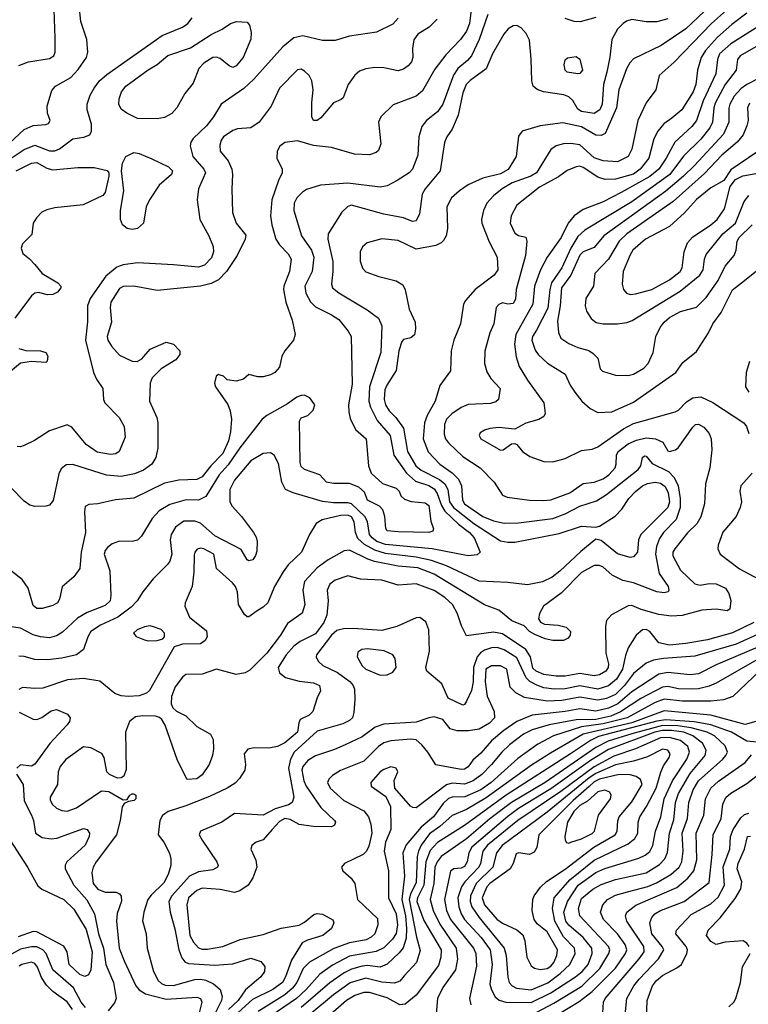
# Model space of a CAD drawing. Extents: x 1173029 to 1307123, y 522559 to 678521.
# Tile 335 of 623: x 1291800 to 1295853, y 526353 to 531825. Entities that reach past the tile are written whole.
import ezdxf

# ---------------------------------------------------------------- set-up
doc = ezdxf.new("R2010")
doc.units = 0

msp = doc.modelspace()

# ---------------------------------------------------------------- linework, layer by layer
at = {"layer": '0CON10XD'}
for points in [[(1291795, 531571.4), (1291848.6, 531591.4), (1291965, 531608.9), (1291989.2, 531625), (1291997.1, 531645), (1291998.1, 531725), (1291987.8, 531985)], [(1295815.2, 531954.8), (1295647.5, 531805)], [(1291715, 531113.7), (1291825, 531214.5), (1291875, 531237.7), (1291945, 531242.5), (1291961.2, 531248.8), (1291970, 531265), (1291955.6, 531305.6), (1291952.2, 531345), (1291978.1, 531431.9), (1291999.2, 531455), (1292085, 531504.5), (1292125, 531549.4), (1292172.5, 531615), (1292179.5, 531645), (1292173.1, 531715), (1292141.1, 531815), (1292131.3, 531905)], [(1294312.7, 531897.3), (1294302, 531805), (1294285, 531760.9), (1294252.1, 531715), (1294169.7, 531630.3), (1294109.3, 531550.7), (1294039.9, 531430.1), (1294005, 531400.9), (1293877.4, 531352.6), (1293809.1, 531285), (1293796.4, 531255), (1293808.5, 531135), (1293795, 531098.8), (1293782.7, 531087.3), (1293745, 531074), (1293662.9, 531077.1), (1293535, 531115.8), (1293435, 531125.7), (1293345, 531151.8), (1293275, 531143.5), (1293247.9, 531122.1), (1293231.5, 531095), (1293229.6, 531055), (1293260, 530995), (1293260.9, 530975), (1293238.8, 530931.2), (1293201.9, 530825), (1293194.7, 530735), (1293202.2, 530685), (1293225.2, 530605.2), (1293244.8, 530574.8), (1293294.2, 530524.2), (1293309.2, 530495), (1293300, 530425), (1293268.9, 530345), (1293266.8, 530325), (1293280.3, 530255), (1293315.3, 530155), (1293332.3, 530075), (1293323.1, 530045), (1293275, 529985.6), (1293258.1, 529955), (1293245.8, 529895), (1293220, 529865), (1293195, 529851.4), (1293155, 529840.8), (1293125, 529840), (1293075, 529852.5), (1293045, 529826.7), (1293005, 529816.7), (1292955, 529823.3), (1292933.6, 529843.6), (1292915, 529850), (1292905, 529852.5), (1292892.5, 529845), (1292883.8, 529805), (1292888.8, 529785), (1292957.1, 529687.1), (1292971.1, 529651.1), (1292977.9, 529605), (1292972.8, 529535), (1292961, 529485), (1292930.5, 529415), (1292863.6, 529346.4), (1292815, 529284.7), (1292785, 529270.5), (1292685, 529265.8), (1292605, 529249.2), (1292435, 529166.2), (1292333.3, 529156.7), (1292235, 529134), (1292185, 529130), (1292165, 529120), (1292160.7, 529089.3), (1292166.7, 528975), (1292142, 528865), (1292135.4, 528775), (1292100.8, 528729.2), (1292036.5, 528673.5), (1292021.4, 528605), (1292010, 528585), (1291985, 528568.9), (1291925, 528552.5), (1291895, 528553.3), (1291875, 528569.2), (1291847.5, 528665), (1291813.8, 528713.8), (1291755, 528760)], [(1295642.2, 531905), (1295505, 531773.8), (1295368, 531682), (1295215, 531608.5), (1295193.3, 531585), (1295175, 531551.9), (1295131.8, 531435), (1295120.3, 531335), (1295056.9, 531193.1), (1295035, 531181.5), (1295005, 531183.2), (1294925, 531230.2), (1294822.1, 531252.1), (1294695, 531236.1), (1294594.4, 531205.6), (1294575, 531177.5), (1294560.9, 531065), (1294516.8, 530993.2), (1294475, 530968.3), (1294375.7, 530944.3), (1294295, 530906.8), (1294245.6, 530875), (1294202.5, 530835), (1294175.5, 530785), (1294180, 530665), (1294173.1, 530625), (1294157.5, 530597.5), (1294145, 530584.4), (1294115, 530569.5), (1294005, 530550.9), (1293905, 530598.5), (1293815, 530606.5), (1293733.3, 530585), (1293707.6, 530562.4), (1293694.4, 530535), (1293693.8, 530483.8), (1293707.1, 530445), (1293724.6, 530424.6), (1293797.4, 530397.4), (1293894.1, 530374.1), (1293930.9, 530350.9), (1293943.7, 530323.7), (1293967, 530217), (1293999.4, 530145), (1294002.3, 530107.7), (1293995.9, 530074.1), (1293975, 530056.7), (1293935, 530048.8), (1293925, 530036.7), (1293908.2, 529985), (1293893.9, 529875), (1293842.2, 529795), (1293831.5, 529768.5), (1293827.5, 529715), (1293834.2, 529685), (1293855, 529651.5), (1293892.3, 529615), (1293934.7, 529555), (1293957.3, 529425), (1294002.8, 529345), (1294032.3, 529322.3), (1294135, 529269.5), (1294164.3, 529245), (1294180.9, 529215), (1294190.4, 529145), (1294213, 529115), (1294327, 529025), (1294475, 528928.4), (1294515, 528920.8), (1294555, 528921.2), (1294801.2, 528968.8), (1294925, 529011.1), (1295005.7, 529004.3), (1295025, 529010.8), (1295113.1, 529066.9), (1295150, 529105), (1295189.2, 529165), (1295226.1, 529203.9), (1295265, 529234.7), (1295292.6, 529247.4), (1295335, 529254.3), (1295365, 529249.5), (1295390.6, 529230.6), (1295407.2, 529195), (1295415.4, 529145), (1295405.2, 529115), (1295255.6, 528965), (1295242.2, 528935), (1295236.7, 528865), (1295215, 528840.6), (1295195, 528836.5), (1295125, 528857.1), (1295035, 528930.6), (1295005, 528938.6), (1294921.1, 528868.9), (1294805, 528759.5), (1294762.5, 528727.5), (1294708.3, 528701.7), (1294625, 528684.1), (1294515, 528697.5), (1294355.4, 528704.6), (1294175, 528789.8), (1294089.9, 528819.9), (1294005, 528838.6), (1293835, 528858.4), (1293775, 528877.9), (1293718.2, 528908.2), (1293681.8, 528941.8), (1293668.1, 528975), (1293660.8, 529035), (1293645, 529062.1), (1293625, 529071.2), (1293585, 529069.4), (1293483.3, 529045), (1293450, 529025), (1293412, 528965), (1293367.8, 528865), (1293293.6, 528796.4), (1293265, 528757.1), (1293217.5, 528675), (1293180, 528585), (1293155, 528560), (1293120.4, 528539.6), (1293075, 528506.2), (1293065, 528506.7), (1293050.3, 528520.3), (1293017.1, 528575), (1293011.5, 528645), (1292999.6, 528675), (1292984.6, 528695), (1292895.4, 528775), (1292879.5, 528855), (1292824.8, 528884.8), (1292805, 528888.1), (1292788, 528882), (1292774.8, 528865.2), (1292771.2, 528848.8), (1292768.7, 528755), (1292758.9, 528675), (1292720.7, 528585), (1292719.2, 528565), (1292744.7, 528504.7), (1292838.5, 528428.5), (1292843.5, 528395), (1292832.2, 528375), (1292805, 528356.9), (1292705.3, 528354.7), (1292659.7, 528340.3), (1292522.8, 528097.2), (1292505, 528082.1), (1292465, 528068), (1292404.1, 528064.1), (1292365, 528066.7), (1292329.6, 528079.6), (1292245, 528149.2), (1292155, 528163.8), (1292065.5, 528155.5), (1291929.3, 528110.7), (1291885, 528107.3), (1291815, 528114.5), (1291795, 528102.5)], [(1291628.1, 530975), (1291825.4, 531104.6), (1291885, 531128.1), (1291965, 531096.7), (1291995, 531095.8), (1292022.1, 531107.9), (1292095, 531163.5), (1292157.4, 531172.6), (1292190, 531185), (1292199.2, 531205), (1292198.9, 531245), (1292175.5, 531325), (1292175.5, 531355), (1292192.7, 531405), (1292214.7, 531445.3), (1292244.8, 531485.2), (1292285, 531520.4), (1292592.7, 531737.3), (1292705, 531784.6), (1292735, 531803.6), (1292758.6, 531835)], [(1294122.1, 531827.9), (1294076.9, 531783.1), (1294015, 531745.6), (1293993.3, 531713.3), (1293985.5, 531665.5), (1293987.5, 531615), (1293979.1, 531590.9), (1293961.2, 531568.8), (1293935, 531550.6), (1293905, 531541.5), (1293825, 531556.9), (1293775, 531559.6), (1293725, 531553.1), (1293690.2, 531539.8), (1293665, 531517.5), (1293627.5, 531465), (1293598.8, 531391.2), (1293588.8, 531381.2), (1293545, 531363.3), (1293475, 531280), (1293455, 531264.3), (1293435, 531266), (1293425.7, 531285), (1293424.6, 531365.4), (1293433.3, 531435), (1293424.4, 531485), (1293409.4, 531515), (1293385, 531538.9), (1293365, 531550), (1293345, 531546.7), (1293244.4, 531445), (1293198.6, 531345), (1293132.2, 531255), (1293085, 531223.9), (1293010.9, 531219.1), (1292985, 531210.4), (1292934.4, 531175), (1292920.5, 531155), (1292912.5, 531127.5), (1292915.7, 531095), (1292960.4, 531040.4), (1292979.6, 530995), (1292984.6, 530965), (1292980.5, 530885), (1292984.5, 530754.5), (1293004.5, 530694.5), (1293057.2, 530627.2), (1293054.4, 530605), (1293010, 530515), (1292950.6, 530425), (1292905, 530380.3), (1292865, 530358.4), (1292805, 530344.7), (1292565, 530320.9), (1292435, 530344.6), (1292375, 530341.8), (1292355, 530331.1), (1292306.4, 530255), (1292302.7, 530225), (1292311.2, 530145), (1292286.2, 530065), (1292290.4, 530045), (1292310.1, 530010.1), (1292355, 529960.6), (1292425, 529927.5), (1292454.1, 529925.9), (1292479.7, 529940.3), (1292526, 529995), (1292615, 530032.9), (1292655, 530022.5), (1292690, 529985), (1292690, 529965), (1292669.2, 529935), (1292586.7, 529885), (1292536.7, 529835), (1292526.2, 529805), (1292522.9, 529705), (1292562.2, 529615), (1292568.5, 529585), (1292567.9, 529445), (1292557.4, 529392.6), (1292535.4, 529354.6), (1292488.3, 529321.7), (1292438.2, 529301.8), (1292365, 529286.8), (1292283.8, 529293.8), (1292095, 529352.5), (1292058.8, 529351.2), (1292031.3, 529328.7), (1292018, 529302), (1291986.8, 529153.2), (1291965, 529127.3), (1291945, 529120.8), (1291885, 529120), (1291857.4, 529127.4), (1291825, 529149.2), (1291755, 529220.8)], [(1293905.4, 531834.6), (1293875, 531800), (1293785, 531755.8), (1293635.4, 531734.6), (1293555, 531710), (1293485, 531709.4), (1293375, 531735.3), (1293325.3, 531724.7), (1293263.3, 531675), (1293102.5, 531495), (1293047.7, 531442.3), (1292920, 531355), (1292878.2, 531285), (1292838.5, 531235), (1292764.3, 531165), (1292751.9, 531145), (1292748.9, 531125), (1292762.7, 531065), (1292823.8, 530995), (1292833.1, 530975), (1292794.4, 530885), (1292786.9, 530825), (1292802.7, 530715), (1292852.3, 530625), (1292875.4, 530565), (1292877.9, 530535), (1292867.6, 530502.4), (1292828.1, 530461.9), (1292795, 530449.6), (1292655, 530463.4), (1292455, 530473.3), (1292375, 530462), (1292340.8, 530449.2), (1292279.7, 530400.3), (1292191.2, 530275), (1292177.5, 530235), (1292176.5, 530146.5), (1292166.7, 530045), (1292210, 529865), (1292227.4, 529827.4), (1292263.1, 529775), (1292266.9, 529715), (1292274.3, 529695), (1292354.1, 529614.1), (1292381.8, 529565), (1292387.5, 529505), (1292354.2, 529425), (1292335, 529412.9), (1292305, 529408.5), (1292231.3, 529421.3), (1292169.4, 529465), (1292090.7, 529560.7), (1292065, 529574.2), (1291965, 529540.4), (1291883.2, 529486.8), (1291825, 529458.2), (1291805, 529451.8), (1291786.3, 529453.7)], [(1295405, 531829.3), (1295345, 531813.3), (1295285, 531814), (1295205, 531826.9), (1295175, 531818), (1295156.5, 531805), (1295125, 531771.9), (1295094.6, 531715), (1295083, 531617), (1295065.6, 531534.4), (1295047.7, 531465), (1295039.4, 531355), (1295026.7, 531325), (1294995, 531304.2), (1294924.3, 531314.3), (1294905, 531328.1), (1294876.5, 531376.5), (1294855, 531397), (1294827, 531407), (1294714, 531425), (1294678.1, 531438.1), (1294656.7, 531455), (1294647.9, 531485), (1294646, 531606), (1294635, 531711.2), (1294618.1, 531748.1), (1294589.6, 531779.6), (1294565, 531793.1), (1294545, 531791.5), (1294516.3, 531773.7), (1294492.3, 531745), (1294429.3, 531635), (1294395, 531551.4), (1294305, 531488.2), (1294283.3, 531465), (1294265, 531419.2), (1294238.3, 531295), (1294205, 531216.9), (1294175.5, 531175), (1294163.2, 531143.2), (1294138.5, 530985), (1294055.3, 530884.7), (1294038.5, 530855), (1294023.7, 530746.3), (1294005, 530706.7), (1293985, 530704.6), (1293935, 530724.7), (1293825, 530744.1), (1293645, 530794.4), (1293625, 530786.9), (1293591.9, 530755), (1293516.2, 530635), (1293513.2, 530605), (1293541.7, 530481.7), (1293542.8, 530425), (1293534.5, 530355), (1293540.5, 530335), (1293575, 530307.1), (1293733.3, 530213.3), (1293795, 530165.8), (1293813.6, 530123.6), (1293808.4, 529975), (1293746.4, 529785), (1293742, 529705), (1293751, 529671), (1293788, 529598), (1293860.6, 529515), (1293880.7, 529405), (1293952.4, 529305), (1294001.2, 529261.2), (1294075, 529236.2), (1294105, 529217), (1294122.1, 529192.1), (1294146.4, 529125), (1294164.5, 529094.5), (1294241.5, 529021.5), (1294301.7, 528975), (1294328.6, 528945), (1294360.8, 528865), (1294345, 528851.1), (1294295.3, 528844.7), (1294095, 528884.2), (1293835, 528908.7), (1293785.8, 528925), (1293760, 528945), (1293746.3, 528965), (1293734.4, 529035), (1293722.4, 529062.4), (1293645, 529133.7), (1293625, 529141), (1293545, 529139.2), (1293485, 529147.5), (1293321.2, 529195), (1293278.6, 529215), (1293257.9, 529255), (1293239.5, 529359.5), (1293215.4, 529405.4), (1293195, 529418.1), (1293155, 529414.6), (1293085, 529373.3), (1292994.8, 529265.2), (1292968.1, 529215), (1292969.1, 529145), (1292981.5, 529121.5), (1293033.8, 529065), (1293101.1, 528975), (1293115, 528948.8), (1293120.5, 528925), (1293118.6, 528871.4), (1293112.4, 528847.6), (1293096.1, 528823.9), (1293075, 528817.5), (1293065, 528824.2), (1293031.1, 528881.1), (1292885, 528957.5), (1292805, 529027.9), (1292775, 529038.2), (1292712.7, 529037.3), (1292667.5, 529005), (1292642.3, 528965), (1292636.2, 528935), (1292646, 528854), (1292635, 528816.2), (1292622.8, 528797.2), (1292541.7, 528718.3), (1292484.6, 528645.4), (1292453.5, 528595), (1292419.3, 528560.7), (1292346.1, 528503.9), (1292249.9, 528460.1), (1292195.8, 528424.2), (1292178.2, 528395), (1292155.5, 528325), (1292115.8, 528295), (1292035, 528276.4), (1291955, 528267.3), (1291885, 528268.8), (1291825, 528286.2), (1291795, 528287.9)], [(1292565, 531274.4), (1292455, 531275.8), (1292396.2, 531305), (1292365, 531328), (1292351.9, 531355), (1292353.3, 531385), (1292366.9, 531425), (1292390, 531455), (1292515, 531547.5), (1292565, 531576.2), (1292625, 531626.9), (1292750.4, 531669.6), (1292865, 531743.6), (1292926.9, 531773.1), (1292973.3, 531805), (1293005.8, 531815.8), (1293065, 531812.5), (1293077.5, 531795), (1293088, 531755), (1293085, 531717.5), (1293043.5, 531615), (1293005, 531568.1), (1292985, 531559.4), (1292965, 531568.1), (1292915, 531609.4), (1292895, 531617.1), (1292874.5, 531615.5), (1292825, 531582.9), (1292797.1, 531555), (1292765, 531472.5), (1292718, 531415), (1292674, 531335), (1292645.5, 531304.5), (1292605, 531282.5), (1292565, 531274.4)], [(1295845, 531861.9), (1295761.8, 531798.2), (1295681.5, 531728.5), (1295615, 531653.4), (1295591.6, 531615), (1295569.7, 531545), (1295560.8, 531465), (1295546.9, 531425), (1295483.9, 531325), (1295428, 531278), (1295383.9, 531246.1), (1295350.4, 531205), (1295327.6, 531162.4), (1295299.7, 531055), (1295251.9, 530995), (1295215, 530967.7), (1295115, 530939.8), (1295057.3, 530937.3), (1295015, 530950.4), (1294935, 531004.7), (1294915, 531010.5), (1294895, 531007.5), (1294845, 530987.3), (1294797.5, 530952.5), (1294691.1, 530895), (1294565.7, 530795), (1294533.1, 530735), (1294527.8, 530695), (1294555, 530638), (1294575, 530626), (1294615, 530617.5), (1294621.2, 530595), (1294614, 530515), (1294562.5, 530325), (1294557.9, 530272.1), (1294545, 530248), (1294515.9, 530244.1), (1294485, 530250.8), (1294465, 530242), (1294450.8, 530225), (1294436.5, 530135), (1294415.3, 530084.7), (1294386.7, 529983.3), (1294386.1, 529915), (1294397.6, 529867.6), (1294421.2, 529831.2), (1294473.1, 529775), (1294462.5, 529715), (1294448.3, 529701.7), (1294418.5, 529691.5), (1294295, 529686.1), (1294255, 529670), (1294204.4, 529635.6), (1294174.8, 529605.2), (1294162.8, 529575), (1294161.2, 529521.2), (1294168, 529495), (1294185, 529473.2), (1294265, 529398.2), (1294361.1, 529335), (1294438.6, 529255), (1294485, 529182), (1294511.7, 529171.7), (1294635, 529154.7), (1294715, 529152.4), (1294755, 529157.6), (1294859.5, 529195), (1294935, 529248.1), (1294995.4, 529255.4), (1295046, 529274), (1295076.6, 529295), (1295111.6, 529335), (1295118.2, 529355), (1295120.6, 529405), (1295129.4, 529425), (1295185, 529467.5), (1295231.6, 529488.4), (1295285, 529500.9), (1295336.3, 529496.3), (1295377.5, 529477.5), (1295405, 529429.2), (1295415, 529426), (1295447.5, 529435), (1295463.3, 529445), (1295545, 529561.1), (1295560, 529575), (1295575, 529577.5), (1295605, 529560.6), (1295635.3, 529525.3), (1295646.2, 529495), (1295649.1, 529435), (1295638.1, 529335), (1295615.4, 529245), (1295608.4, 529135), (1295588.3, 529061.7), (1295567.1, 529022.9), (1295515, 528973.1), (1295443.8, 528885), (1295432.9, 528865), (1295433.8, 528845), (1295475.9, 528765), (1295555, 528689.1), (1295585, 528682.5), (1295635, 528690.9), (1295675, 528690), (1295725.7, 528665), (1295745.4, 528635.4), (1295755, 528597.5), (1295750.8, 528549.2), (1295735, 528540), (1295675, 528548.9), (1295593.7, 528543.7), (1295485, 528513.3), (1295425, 528510.5), (1295355, 528519), (1295256.6, 528546.6), (1295205, 528569.6), (1295185, 528567.3), (1295092.4, 528517.6), (1295063.3, 528486.7), (1295057.9, 528455), (1295060.7, 528305), (1295075.3, 528245), (1295074.2, 528225), (1295060.9, 528205), (1295025, 528183.5), (1294995, 528179), (1294915, 528192.3), (1294835, 528177.4), (1294785, 528176), (1294715, 528186.8), (1294673.8, 528205), (1294655, 528221.8), (1294640.8, 528285), (1294615.3, 528325), (1294485, 528411.1), (1294435, 528422), (1294285, 528401.2), (1294257, 528457), (1294235, 528522.9), (1294206.7, 528575), (1294165, 528614.7), (1294105, 528652.5), (1294005, 528690.3), (1293905, 528682.7), (1293815, 528710.4), (1293696, 528716), (1293625, 528733.5), (1293555, 528710.9), (1293525, 528687.8), (1293510.8, 528655), (1293516.2, 528595), (1293509.2, 528515), (1293492.7, 528475), (1293445, 528412.1), (1293359.9, 528370.1), (1293325, 528344.1), (1293282.9, 528295), (1293237.2, 528225), (1293245.4, 528195), (1293279.2, 528169.2), (1293355, 528149.7), (1293435, 528139.6), (1293467.1, 528125), (1293473.1, 528095), (1293454, 528056), (1293430, 527980), (1293409.5, 527960.5), (1293360.6, 527935), (1293352.6, 527917.4), (1293345.3, 527865), (1293275, 527805.3), (1293235, 527786.7), (1293185, 527776.2), (1293105, 527778.1), (1293068.8, 527771.2), (1293048, 527745), (1293055.5, 527685), (1293051.5, 527655), (1293022.7, 527607.3), (1292998.7, 527581.3), (1292955, 527553.8), (1292855, 527507.8), (1292725, 527456.2), (1292625.3, 527424.7), (1292595, 527401.5), (1292579.1, 527375), (1292570.8, 527295), (1292602, 527255), (1292633.6, 527193.6), (1292641.4, 527161.4), (1292641.3, 527125), (1292626.6, 527075), (1292601.7, 527028.3), (1292530.7, 526959.3), (1292513.3, 526935), (1292490.4, 526865), (1292483.4, 526816.6), (1292504.4, 526745), (1292509.2, 526665), (1292544.2, 526535.8), (1292570, 526485), (1292588.5, 526468.5), (1292609.8, 526459.8), (1292655, 526457.8), (1292775, 526490.2), (1292805, 526493.1), (1292836.2, 526486.2), (1292877.2, 526467.2), (1292914.5, 526435), (1292927.2, 526397.2), (1292922.1, 526375), (1292857.3, 526245)], [(1294404, 531855), (1294356.2, 531715), (1294312.9, 531625), (1294291.4, 531598.6), (1294238.1, 531555), (1294212.6, 531517.4), (1294153.9, 531355)], [(1295996.7, 531843.3), (1295755, 531691.1), (1295693.3, 531635), (1295680.7, 531605), (1295672.5, 531525), (1295602.7, 531375), (1295565, 531265.5), (1295538.3, 531231.7), (1295444.5, 531145.5), (1295395.7, 531055), (1295355.2, 530995), (1295305.5, 530954.5), (1295145.5, 530865.5), (1295045, 530813.6), (1294935, 530771.2), (1294884.2, 530735.8), (1294851.2, 530695), (1294811.8, 530615), (1294735, 530505.5), (1294696.3, 530435), (1294663.3, 530345), (1294654.2, 530245), (1294560.5, 530075), (1294551.5, 530021.5), (1294561.2, 529951.2), (1294578.6, 529898.6), (1294625, 529822.5), (1294715.6, 529695), (1294723.6, 529636.4), (1294715, 529620), (1294686.8, 529603.2), (1294615, 529583.1), (1294555, 529548.8), (1294465, 529559.5), (1294415, 529553.3), (1294385, 529544.3), (1294361.7, 529528.3), (1294355.8, 529515), (1294364.3, 529495), (1294475, 529432.9), (1294490, 529435), (1294535, 529467.5), (1294555, 529470), (1294566, 529465), (1294597.5, 529425), (1294637.7, 529397.7), (1294715, 529370), (1294765, 529368.7), (1294835, 529386.6), (1294925, 529430.9), (1294985, 529439.2), (1295015, 529450.7), (1295159, 529551), (1295215, 529581.4), (1295446.7, 529645), (1295465, 529655.8), (1295508.4, 529701.6), (1295545, 529724.6), (1295588.8, 529728.8), (1295655, 529697.8), (1295828.8, 529585), (1295843.3, 529565), (1295856.7, 529525)], [(1295005, 531838.2), (1294917, 531813), (1294884.1, 531815.9), (1294835, 531832.2)], [(1295647.5, 531805), (1295440.3, 531589.7), (1295357.5, 531515), (1295338.6, 531435), (1295285, 531362.5), (1295237.5, 531265), (1295204.7, 531105.3), (1295185, 531064.5), (1295124.8, 531035.2), (1295045, 531040.2), (1294995, 531058.3), (1294915, 531130), (1294865, 531138), (1294824.7, 531135.3), (1294784, 531124), (1294755.3, 531104.7), (1294675.1, 530974.9), (1294644.1, 530955.9), (1294539.3, 530919.3), (1294483.9, 530886.1), (1294435, 530846.9), (1294399.2, 530805), (1294379.6, 530765), (1294368.9, 530715), (1294370.4, 530695), (1294410.9, 530590.9), (1294456.5, 530505), (1294459.5, 530435), (1294438.9, 530405), (1294334.3, 530325.7), (1294280, 530265), (1294269.1, 530245), (1294252.9, 530135), (1294215.5, 530045), (1294200.9, 529985), (1294195.7, 529874.3), (1294136.9, 529793.1), (1294110.4, 529705), (1294065.9, 529625), (1294052.1, 529585), (1294043.6, 529495), (1294073, 529423), (1294137.9, 529355), (1294206.5, 529306.5), (1294241.5, 529271.5), (1294258.1, 529235), (1294263.9, 529155), (1294274.9, 529134.9), (1294375.5, 529065), (1294435, 529040.7), (1294495, 529026.4), (1294575, 529029.4), (1294765, 529053.8), (1294835, 529078.9), (1294915, 529121.7), (1295008.6, 529151.4), (1295065, 529186.5), (1295239.5, 529325), (1295255.6, 529345), (1295265, 529392.5), (1295275, 529402), (1295285, 529399.2), (1295318.3, 529358.3), (1295408.7, 529315), (1295440.5, 529280.5), (1295462.2, 529235), (1295474.5, 529164.5), (1295473.3, 529115), (1295451.7, 529048.3), (1295380.6, 528975), (1295358.4, 528941.6), (1295343.1, 528896.9), (1295337.2, 528855), (1295357.1, 528747.1), (1295407.1, 528675), (1295411.2, 528655), (1295406.7, 528645), (1295385, 528640), (1295345, 528645.6), (1295215.2, 528695.2), (1295155, 528708.9), (1295095, 528737.5), (1295042.9, 528785), (1295022.4, 528792.4), (1294995, 528791.6), (1294925, 528752.5), (1294812.8, 528637.2), (1294714, 528565), (1294692, 528525), (1294686.1, 528496.1), (1294697.3, 528477.3), (1294720, 528465), (1294795, 528460), (1294839.1, 528449.1), (1294863.1, 528425), (1294861.1, 528405), (1294851.2, 528388.8), (1294825, 528374.6), (1294765, 528374.6), (1294723.4, 528383.4), (1294665, 528407.8), (1294636, 528425), (1294606.5, 528456.5), (1294537.8, 528485), (1294465, 528544.3), (1294385, 528573.1), (1294105, 528743), (1294015, 528778.8), (1293905, 528787.6), (1293773.2, 528813.2), (1293736.1, 528826.1), (1293635, 528877.6), (1293605, 528873.3), (1293516, 528824), (1293455, 528778.5), (1293385, 528702.9), (1293375.3, 528655), (1293385.4, 528574.6), (1293372.2, 528527.8), (1293289.8, 528470.2), (1293251.1, 528405), (1293175, 528304.6), (1293080.2, 528209.8), (1293055, 528194.5), (1293005, 528186.9), (1292895, 528216.5), (1292815, 528187.1), (1292725, 528186.9), (1292705, 528171.9), (1292665, 528118), (1292644.5, 528064.5), (1292643.4, 528023.4), (1292651.1, 528001.1), (1292672.5, 527982.5), (1292725, 527955.4), (1292785, 527896.8), (1292861.9, 527855), (1292875.4, 527825.4), (1292877.4, 527772.6), (1292871.9, 527735), (1292854.4, 527685), (1292815, 527629.2), (1292785, 527605.8), (1292732.3, 527602.3), (1292677.2, 527707.2), (1292610, 527905), (1292590.8, 527935), (1292577.1, 527947.1), (1292554.6, 527954.6), (1292485, 527956.5), (1292445, 527950), (1292411.8, 527925), (1292388.1, 527865), (1292392, 527658), (1292379.7, 527620.3), (1292365, 527610.8), (1292345, 527610), (1292299.4, 527629.4), (1292285.6, 527645.6), (1292270.6, 527725), (1292256.9, 527746.9), (1292195, 527779.2), (1292155, 527783.9), (1292057, 527713), (1292024.6, 527675), (1292014, 527645), (1292010, 527575), (1291970.4, 527505), (1291969.7, 527490.3), (1291980.5, 527465), (1292005, 527442.9), (1292035, 527430.4), (1292065, 527427.3), (1292115.2, 527444.8), (1292255, 527540), (1292295, 527536), (1292375, 527490), (1292398.3, 527491.7), (1292412.5, 527515), (1292425, 527522.5), (1292435, 527523.3), (1292446.2, 527515), (1292446.7, 527495), (1292437.5, 527485), (1292405, 527480), (1292381.7, 527468.3), (1292369.3, 527450.7), (1292358.9, 527375), (1292338.2, 527295), (1292224.7, 527145), (1292208, 527115), (1292200.7, 527085), (1292208.2, 527025), (1292235, 526993.5), (1292275, 526975.4), (1292336.3, 526976.3), (1292355, 526967.1), (1292364.6, 526954.6), (1292366.4, 526926.4), (1292341.5, 526858.5), (1292337.8, 526815), (1292352.8, 526665), (1292381.2, 526595), (1292445.6, 526455.6), (1292465, 526433.3), (1292500.3, 526410.3), (1292615, 526381), (1292785, 526391.8), (1292806.4, 526385), (1292813.8, 526365), (1292791.4, 526275)], [(1296025, 531748.2), (1295807.5, 531625), (1295792.5, 531605), (1295785.5, 531545), (1295724, 531465), (1295669.3, 531360.7), (1295661.2, 531335), (1295654.1, 531255.9), (1295638.1, 531225), (1295587.9, 531162.1), (1295492.8, 531067.2), (1295415.6, 530965), (1295205, 530812.7), (1294944.5, 530655.5), (1294905, 530620), (1294865.8, 530555), (1294815, 530447.1), (1294757.9, 530362.1), (1294748.2, 530325), (1294737.9, 530222.1), (1294675, 530100.5), (1294651.6, 530065), (1294649.3, 530045), (1294668.1, 529988.1), (1294684.1, 529964.1), (1294736.2, 529916.2), (1294835, 529855.8), (1294862.5, 529795), (1294888.5, 529755), (1294927.5, 529705), (1294973.5, 529665), (1295015, 529643.1), (1295094.7, 529645.3), (1295215, 529698.7), (1295450.5, 529865), (1295489.1, 529920.9), (1295565, 529982), (1295631.1, 530085), (1295655.6, 530135), (1295702.7, 530197.3), (1295765, 530324.3), (1295815, 530363.1), (1295925, 530450.8)], [(1294905, 531524.4), (1294845, 531534.3), (1294834, 531545), (1294828, 531575), (1294835, 531602.5), (1294846.4, 531613.6), (1294895, 531620), (1294915.7, 531605.7), (1294930, 531545), (1294915, 531525.8), (1294905, 531524.4)], [(1295982.2, 531535), (1295845, 531465.7), (1295812.5, 531442.5), (1295775, 531400), (1295749.8, 531355), (1295744.3, 531334.3), (1295743.8, 531255), (1295715, 531189.6), (1295553.7, 531015), (1295493.3, 530955), (1295395, 530872.7), (1295049.1, 530625), (1294995, 530560), (1294935, 530535.9), (1294915, 530516.7), (1294866.2, 530405), (1294813.1, 530335), (1294805.9, 530235), (1294790.8, 530149.2), (1294796.9, 530086.9), (1294810.9, 530055), (1294855, 530026.1), (1294905, 530003.8), (1294966.2, 529986.2), (1294990.3, 529970.3), (1295016, 529945), (1295028.8, 529885), (1295041.2, 529871.2), (1295115, 529850), (1295185, 529847.3), (1295215, 529854.6), (1295271.9, 529888.1), (1295296.5, 529915), (1295323.8, 529975), (1295339.2, 530065), (1295362.3, 530115), (1295384.6, 530145), (1295415, 530169.7), (1295475, 530204.2), (1295565, 530226.9), (1295618.5, 530281.5), (1295685, 530375.4), (1295724.5, 530455.5), (1295774.6, 530515), (1295785.4, 530545), (1295791.8, 530595), (1295802, 530615), (1295874.1, 530685.9)], [(1294153.9, 531355), (1294125, 531313.8), (1294063.1, 531265), (1294037.5, 531232.5), (1294020.4, 531175), (1294015, 531073.3), (1293984.4, 530995), (1293965.6, 530975), (1293898.9, 530931.1), (1293845, 530901.3), (1293805.9, 530894.1), (1293625, 530917.6), (1293473.9, 530906.1), (1293395, 530881.9), (1293372.6, 530867.4), (1293342.2, 530835), (1293326.5, 530805), (1293324.4, 530765), (1293368.5, 530625), (1293422.9, 530545), (1293436.8, 530505), (1293426.6, 530425), (1293385.9, 530345), (1293390.8, 530305), (1293417.8, 530257.8), (1293445, 530229.5), (1293535.2, 530185.2), (1293575, 530158.8), (1293627.1, 530095), (1293643.8, 530065), (1293648.8, 529798.8), (1293629.2, 529685), (1293630, 529645), (1293638.3, 529608.3), (1293667.5, 529547.5), (1293727.5, 529495), (1293741.2, 529345), (1293755.9, 529305.9), (1293818, 529248), (1293895, 529222), (1293910, 529205), (1293919.5, 529179.5), (1293940.3, 529160.3), (1293976.7, 529146.7), (1294055, 529140), (1294075.4, 529125), (1294087.9, 529037.9), (1294101.2, 528995), (1294097.3, 528982.7), (1294075, 528975.8), (1293905, 528978.1), (1293845, 528984.4), (1293837, 528997), (1293831.4, 529065), (1293820.3, 529100.3), (1293802.1, 529122.1), (1293735, 529154.2), (1293718.9, 529198.9), (1293687, 529227), (1293635, 529247.5), (1293545, 529248), (1293507.5, 529255), (1293470, 529295), (1293385, 529326), (1293365, 529342), (1293360, 529365), (1293355.9, 529594.1), (1293365, 529612.5), (1293403.6, 529626.4), (1293432.5, 529655), (1293442.5, 529685), (1293413.9, 529723.9), (1293385, 529738), (1293365, 529737.5), (1293342.2, 529727.8), (1293290.5, 529689.5), (1293175, 529626.2), (1293149.1, 529605), (1293025, 529446.2), (1292959.3, 529350.7), (1292909.5, 529295), (1292834.8, 529175.2), (1292795, 529155.3), (1292726.5, 529156.5), (1292635, 529130.7), (1292575.5, 529095), (1292536.8, 529053.2), (1292476.7, 528955), (1292455, 528933.5), (1292425, 528924.6), (1292355, 528927.9), (1292315, 528912.1), (1292288, 528892), (1292274.6, 528875), (1292270, 528855), (1292302.2, 528762.2), (1292307.5, 528625), (1292302.5, 528595), (1292275, 528570.3), (1292175, 528531.1), (1292121.2, 528498.8), (1292038.3, 528421.7), (1292005, 528400), (1291965, 528390.4), (1291915, 528394.7), (1291875, 528406.5), (1291805, 528444.1), (1291715, 528456.1)], [(1295858.7, 531361.3), (1295847.8, 531335), (1295851.4, 531265), (1295845.3, 531235), (1295823.6, 531185), (1295791.6, 531145), (1295705, 531071.6), (1295609.3, 530970.7), (1295434.7, 530815), (1295176.4, 530635), (1295135.3, 530595), (1295075.3, 530495), (1295000, 530415), (1294991.4, 530345), (1294949.1, 530275), (1294944.6, 530235), (1294952.9, 530205), (1294979.5, 530165), (1295007.1, 530142.9), (1295045, 530134.6)], [(1292425, 530659.2), (1292397.5, 530665), (1292372.5, 530685), (1292360, 530715), (1292360, 530765), (1292379.1, 530875), (1292365.6, 530985), (1292371.9, 531028.1), (1292390, 531065), (1292435, 531086.4), (1292465, 531080.9), (1292535, 531052.5), (1292627.4, 531007.4), (1292650.6, 530985), (1292644.4, 530965), (1292575.6, 530905), (1292522.9, 530825), (1292504, 530785), (1292488.6, 530695), (1292455, 530664.2), (1292425, 530659.2)], [(1295900.9, 531089.1), (1295755, 530991.8), (1295717.5, 530932.5), (1295645, 530891.2), (1295564.8, 530825.2), (1295497.3, 530752.7), (1295413.7, 530676.3), (1295281.5, 530605), (1295211.5, 530545), (1295195, 530519.4), (1295156.4, 530425), (1295150.5, 530355), (1295158.1, 530325), (1295174.6, 530304.6), (1295195, 530297.5)], [(1291781.2, 530985), (1291865, 531028.4), (1291895, 531030.9), (1291950.5, 531000.5), (1291985, 530990.9), (1292123.7, 531003.7), (1292213.6, 531003.6), (1292286.8, 530986.8), (1292296, 530975), (1292295.8, 530955), (1292276.2, 530865), (1292262.3, 530847.7), (1292152.7, 530797.3), (1291995, 530779.1), (1291951.2, 530768.8), (1291922.5, 530755), (1291894.2, 530725), (1291875.8, 530695), (1291867.7, 530632.3), (1291815, 530580), (1291807.5, 530555), (1291817.5, 530525), (1291855, 530496.7), (1291885, 530464), (1291924.5, 530414.5), (1292012.2, 530362.2), (1292028.6, 530345), (1292028.6, 530335), (1292009.5, 530310.5), (1291985, 530297.8), (1291955, 530296.5), (1291905, 530309.5), (1291885, 530305.5), (1291865, 530290.5), (1291773.6, 530166.4)], [(1295195, 530297.5), (1295225, 530302.3), (1295315.6, 530325), (1295415, 530380.3), (1295474.6, 530425), (1295485, 530446.7), (1295495.3, 530535), (1295514.7, 530585.3), (1295543, 530617), (1295644.5, 530685), (1295678.8, 530715), (1295719.6, 530775), (1295752.6, 530897.4), (1295782.3, 530937.7), (1295823.2, 530956.8), (1295895, 530971.3)], [(1295045, 530134.6), (1295125, 530134.7), (1295177.3, 530142.7), (1295206.2, 530153.8), (1295474.2, 530315.8), (1295582.5, 530405), (1295602, 530435), (1295608.7, 530495), (1295619, 530521), (1295710.5, 530635), (1295781.7, 530695), (1295830, 530815), (1295855, 530847.7)], [(1291795, 529998.2), (1291835, 529986.7), (1291915, 529984.2), (1291945.5, 529975.5), (1291956.2, 529955), (1291952.5, 529927.5), (1291945, 529920), (1291865, 529926), (1291804.3, 529915.7), (1291749.1, 529870.9)], [(1295859.4, 529925), (1295841.5, 529865), (1295837.5, 529785), (1295855, 529755.7)], [(1295874.8, 529305.2), (1295811.4, 529235), (1295805.7, 529205.7), (1295815.8, 529145), (1295807.1, 529115), (1295785.7, 529065), (1295712.1, 528977.9), (1295685.8, 528905), (1295684.1, 528884.1), (1295696.7, 528855), (1295803.4, 528773.4), (1295907, 528717)], [(1295883.1, 528475), (1295765, 528416.7), (1295625, 528379.4), (1295505, 528358.2), (1295415, 528349.8), (1295355, 528362.6), (1295305, 528424.7), (1295285, 528435.3), (1295265, 528434.1), (1295229.2, 528405), (1295185, 528334.3), (1295168.9, 528291.1), (1295152.2, 528215), (1295119.7, 528160.3), (1295075, 528122.5), (1295015, 528104.8), (1294915, 528123.5), (1294835, 528107.1), (1294773.9, 528103.9), (1294715, 528112.6), (1294676, 528126), (1294637.2, 528147.2), (1294617.4, 528167.4), (1294565, 528278.1), (1294495, 528322.4), (1294455.8, 528335.8), (1294425, 528334), (1294385, 528320.5), (1294362.9, 528307.1), (1294345.4, 528284.6), (1294324.4, 528225), (1294321.6, 528145), (1294312.9, 528097.1), (1294285, 528036.9), (1294275, 528020), (1294265, 528016.2), (1294183.9, 528053.9), (1294148.9, 528135), (1294064.2, 528205), (1294059.4, 528225), (1294079.6, 528315), (1294075.7, 528435), (1294058.8, 528478.8), (1294025, 528503.3), (1294005, 528501.2), (1293898.1, 528451.9), (1293815, 528429.7), (1293655, 528441.4), (1293600.8, 528439.2), (1293565, 528430), (1293535, 528404.6), (1293450.6, 528295), (1293449.2, 528285), (1293460.3, 528260.3), (1293486.3, 528236.3), (1293567.5, 528197.5), (1293636.7, 528146.7), (1293655.5, 528125), (1293662.1, 528105), (1293663.7, 528046.3), (1293659.5, 527975), (1293651.8, 527945), (1293635, 527929.7), (1293597.7, 527912.3), (1293455, 527870.7), (1293327.7, 527755), (1293307.1, 527715), (1293295.5, 527665), (1293325.8, 527505), (1293315.6, 527474.4), (1293295, 527461.3), (1293221.4, 527438.6), (1293155, 527403.3), (1292995, 527413.8), (1292924.4, 527365.6), (1292805.6, 527315), (1292798.2, 527295), (1292815.8, 527265.8), (1292896.9, 527145), (1292904.2, 527125), (1292900.8, 527115), (1292875, 527100.4), (1292795, 527089.7), (1292745.2, 527064.8), (1292645.8, 526955), (1292629.2, 526925), (1292636.8, 526865), (1292663.3, 526773.3), (1292685.9, 526655.9), (1292701.4, 526611.4), (1292718.4, 526588.4), (1292739.1, 526579.1), (1292885, 526570), (1292985, 526577.4), (1293085, 526610), (1293140.7, 526590.7), (1293163.4, 526563.4), (1293161.5, 526535), (1293141.5, 526505), (1293055.8, 526434.2), (1293014.5, 526375), (1292961.3, 526325)], [(1292515, 528373.3), (1292565, 528374.4), (1292596.7, 528385), (1292606.2, 528395), (1292606, 528415), (1292586.4, 528436.4), (1292545, 528451.4), (1292525, 528455.6), (1292495, 528451.4), (1292453.3, 528435), (1292433.8, 528415), (1292447.3, 528397.3), (1292495, 528378.6), (1292515, 528373.3)], [(1295925, 528416.7), (1295784.7, 528354.7), (1295555, 528288.3), (1295381.2, 528275)], [(1295905, 528337.4), (1295675, 528239.8), (1295575, 528190.2), (1295530, 528185), (1295405, 528198), (1295355, 528187.7), (1295205, 528088.8), (1295127.8, 528022.2), (1295075, 527998.7), (1295005, 527982.9), (1294915, 527995.5), (1294835, 527980.3), (1294650.7, 527959.3), (1294565, 527924.3), (1294492.2, 527875), (1294423.6, 527816.4), (1294365, 527749.2), (1294320.2, 527709.8), (1294295, 527673.6), (1294275, 527659.1), (1294255, 527658), (1294115, 527684), (1294070, 527755), (1294036.9, 527795), (1294005, 527822.2), (1293975, 527826.2), (1293865, 527816.6), (1293825, 527805.3), (1293795, 527785.3), (1293715, 527704.7), (1293585, 527652.3), (1293540.6, 527625), (1293520.5, 527605), (1293512.1, 527585), (1293527.3, 527555), (1293603.5, 527485), (1293715, 527428.8), (1293740.9, 527395), (1293753.8, 527355), (1293758.7, 527305), (1293741.5, 527231.5)], [(1293805, 528181.8), (1293845, 528184.5), (1293875, 528199.4), (1293894.4, 528225), (1293889.2, 528275), (1293875, 528295.8), (1293827.6, 528317.6), (1293735, 528328.7), (1293703.8, 528325), (1293680.4, 528309.6), (1293678.1, 528285), (1293704.4, 528235), (1293725.7, 528215), (1293805, 528181.8)], [(1295381.2, 528275), (1295325, 528264.8), (1295285, 528248.4), (1295215, 528191.9), (1295164.8, 528125), (1295115, 528075.5), (1295065, 528052.4), (1295015, 528043), (1294915, 528060.2), (1294815, 528041.6), (1294735, 528037.6), (1294608.3, 528058.3), (1294560, 528085), (1294528.6, 528115), (1294508.9, 528215), (1294473.8, 528235), (1294424.2, 528235), (1294392.9, 528215), (1294388.5, 528145), (1294401.1, 528065), (1294440.2, 527980.2), (1294441.8, 527945), (1294413.2, 527915), (1294355, 527882.5), (1294297.3, 527872.7), (1294233.2, 527873.2), (1294194.7, 527884.7), (1294152.9, 527935), (1294105, 527950), (1294075, 527945.9), (1294005, 527920.4), (1293825, 527909.1), (1293776.9, 527893.1), (1293705, 527840.4), (1293610, 527795), (1293551.1, 527768.9), (1293445, 527734), (1293402.8, 527707.2), (1293374.1, 527675), (1293368.8, 527655), (1293380.3, 527595), (1293393.6, 527565), (1293475, 527446.7), (1293552, 527375), (1293556, 527365), (1293550.7, 527349.3), (1293535, 527340), (1293435, 527340.8), (1293355, 527353.2), (1293305, 527380), (1293275.2, 527384.8), (1293245, 527368.9), (1293205, 527324.1), (1293155, 527267.5), (1293115, 527254), (1293091.2, 527235), (1293086, 527215), (1293114.4, 527154.4), (1293119.4, 527115), (1293097.5, 527055), (1293070.8, 527015), (1293025, 526983.3), (1292995, 526973.6), (1292915, 526991.4), (1292815, 526998.7), (1292785, 526985.7), (1292739.2, 526945), (1292730.3, 526905), (1292746.7, 526735), (1292767.5, 526697.5), (1292795, 526666), (1292815, 526659.2), (1292845, 526659.4), (1292930, 526675), (1293026.7, 526713.3), (1293155, 526741.2), (1293254.7, 526775.3), (1293355, 526793.1), (1293385, 526809.2), (1293437, 526853), (1293455, 526857.5), (1293485, 526854.2), (1293542.3, 526822.3), (1293548, 526805), (1293534, 526775), (1293485.7, 526735), (1293400.5, 526709.5), (1293371.4, 526695), (1293312.6, 526597.4), (1293279.1, 526505), (1293262.5, 526475), (1293207.3, 526435), (1293095, 526380), (1292995, 526289.8)], [(1295912.9, 528275), (1295675, 528138.4), (1295635, 528121.3), (1295575, 528106.7), (1295535, 528103.8), (1295465, 528106.6), (1295405, 528118.8), (1295375, 528115.9), (1295255, 528052.2), (1295142.4, 527977.6), (1295087.3, 527955), (1295005, 527935.5), (1294895, 527933.4), (1294745, 527905.8), (1294650.8, 527879.2), (1294602.3, 527855), (1294524, 527795), (1294481.8, 527755), (1294423.8, 527685), (1294370.2, 527629.8), (1294322.5, 527595), (1294275, 527575.9), (1294205, 527581.2), (1294175, 527573.5), (1294005, 527444.6), (1293986.1, 527446.1), (1293974.2, 527454.2), (1293887.5, 527555), (1293883.6, 527596.4), (1293904.2, 527645), (1293895, 527665.6), (1293865, 527671.9), (1293825, 527658.9), (1293805, 527644.3), (1293753.1, 527585), (1293755.7, 527565), (1293837.4, 527507.4), (1293861.8, 527451.8), (1293863.8, 527325), (1293835.2, 527254.8), (1293827.4, 527205), (1293852.2, 527095), (1293851.9, 526945), (1293894, 526855), (1293901.2, 526795), (1293893.5, 526746.5), (1293874.2, 526715), (1293825, 526667.6), (1293783.8, 526646.2), (1293635, 526620.2), (1293539.2, 526570.8), (1293469.4, 526520.6), (1293393.1, 526435), (1293338.9, 526385), (1293128.9, 526241.1)], [(1295956.3, 528243.7), (1295766.3, 528063.7), (1295714.7, 528045.3), (1295645, 528038), (1295487.1, 528037.1), (1295385, 528049.2), (1295335, 528030.8), (1295178.2, 527945), (1295045, 527911.2), (1294925, 527894.7), (1294768.5, 527845), (1294681.8, 527798.2), (1294570.7, 527719.3), (1294423.3, 527585), (1294365, 527545.8), (1294275.3, 527505.3), (1294206.3, 527503.7), (1294185, 527496.1), (1294155, 527468.1), (1294102.6, 527395), (1294032.6, 527337.4), (1293949.9, 527240.1), (1293931.4, 527195), (1293940, 527065), (1293926.2, 526935), (1293945.4, 526845.4), (1293951.7, 526775), (1293949.5, 526720.5), (1293932.4, 526667.6), (1293911.2, 526638.8), (1293845, 526575.8), (1293805, 526559.1), (1293735, 526568), (1293705, 526565.5), (1293645, 526547.7), (1293605, 526528.1), (1293525, 526472.6), (1293366.6, 526335)], [(1291796.4, 527976.4), (1291875, 527938.1), (1291895, 527935.6), (1291923.2, 527946.8), (1291975, 527984.2), (1292005, 527990.8), (1292066.7, 527965), (1292080.8, 527945), (1292077.1, 527925), (1292065, 527906.2), (1291967.8, 527802.2), (1291885, 527686.9), (1291865, 527676.7), (1291805, 527683.3), (1291784.5, 527665)], [(1295895, 527924.4), (1295835, 527907.7), (1295645, 527960.5), (1295385, 527983.3), (1295205, 527918.2), (1294934.9, 527855.1), (1294752.1, 527747.9), (1294647.4, 527682.6), (1294395, 527500.2), (1294285, 527435.2), (1294205, 527403.1), (1294137.9, 527342.1), (1294080, 527300), (1294033.1, 527236.9), (1294017.7, 527205), (1294011.4, 527175), (1294005, 527027.8), (1293973.6, 526966.4), (1293966.1, 526935), (1294006.5, 526726.5), (1294027.3, 526652.7), (1294007.9, 526585), (1293939.5, 526510.5), (1293915, 526480.9), (1293885, 526471.3), (1293815, 526476.7), (1293725, 526497.4), (1293638.3, 526471.7), (1293545, 526404.8), (1293425.1, 526304.9)], [(1295900, 527810), (1295845, 527814.6), (1295759.2, 527865), (1295645, 527905.6), (1295552.6, 527922.6), (1295395, 527934.8), (1295345, 527926.7), (1295019.2, 527840.8), (1294975, 527819.9), (1294864.7, 527745), (1294505.5, 527514.5), (1294275, 527347.4), (1294125, 527252.6), (1294082.6, 527207.4), (1294060.1, 527145), (1294048.6, 527015), (1294013.1, 526945), (1294009.7, 526925), (1294048.9, 526818.9), (1294144.3, 526655), (1294143.3, 526615), (1294128.9, 526568.9), (1294005, 526403.8), (1293945, 526354.4), (1293915, 526350.9), (1293845, 526389.6), (1293745, 526418.4), (1293715, 526419.4), (1293665, 526401.9), (1293618.8, 526375), (1293467.6, 526242.4)], [(1294789.3, 526295), (1294911.3, 526368.7), (1294985.3, 526424.7), (1295115, 526554.7), (1295169.5, 526635), (1295177.6, 526655), (1295168.6, 526685), (1295124.7, 526745), (1295046.7, 526825), (1295030.4, 526865), (1295042.9, 526905), (1295069.5, 526935), (1295115, 526959.3), (1295181.3, 526978.7), (1295293.1, 527006.9), (1295342.5, 527027.5), (1295422.7, 527075), (1295469.2, 527115), (1295482.4, 527145), (1295490.2, 527205), (1295484.4, 527305), (1295514.3, 527385), (1295522.7, 527475), (1295545.7, 527544.3), (1295575, 527595.8), (1295711.6, 527715), (1295728.8, 527735), (1295736.5, 527755), (1295725, 527790), (1295664.1, 527845), (1295624.8, 527865.2), (1295535, 527890.4), (1295461.3, 527901.3), (1295375, 527903), (1295205, 527856.5), (1295073.7, 527816.3), (1295005, 527780.7), (1294723.3, 527585), (1294535.4, 527474.6), (1294415, 527384.1), (1294285, 527273.3), (1294145, 527173.8), (1294122.4, 527145), (1294109.8, 527115), (1294103.2, 527025), (1294084, 526935), (1294100, 526875), (1294137.8, 526797.8), (1294227.3, 526665), (1294235.7, 526604.3), (1294223.6, 526545), (1294152.9, 526447.1), (1294123.4, 526385), (1294112.3, 526255)], [(1294645, 526293.4), (1294770.7, 526359.3), (1294926.7, 526453.3), (1295027.4, 526552.6), (1295076.2, 526635), (1295082.1, 526655), (1295075.3, 526675), (1294915.8, 526845), (1294909.1, 526885), (1294925, 526941.1), (1294987.3, 526992.7), (1295035, 527019.6), (1295115, 527046.4), (1295285, 527083.5), (1295359.5, 527130.5), (1295387.9, 527162.1), (1295404.2, 527195.8), (1295413.7, 527305), (1295437.9, 527377.9), (1295447.2, 527475), (1295464.8, 527525), (1295530.3, 527635), (1295612.8, 527735), (1295619.2, 527765), (1295597.4, 527805), (1295544.7, 527845), (1295494.6, 527865), (1295425, 527874.9), (1295375, 527874.3), (1295332.6, 527865), (1295075, 527769.1), (1294975, 527707.9), (1294755, 527550.1), (1294575, 527441.4), (1294515, 527397.3), (1294315, 527226), (1294297.6, 527195), (1294288.8, 527145), (1294275, 527118.8), (1294255, 527110), (1294215, 527106.2), (1294196.5, 527093.5), (1294162.4, 526935), (1294174.4, 526875), (1294195.6, 526825), (1294323.6, 526665), (1294337.1, 526635), (1294340.8, 526565), (1294302.5, 526385), (1294309.2, 526349.2)], [(1294645, 526362.3), (1294755, 526416.8), (1294892.4, 526505), (1294929.1, 526535), (1294961.9, 526575), (1294984, 526635), (1294982.6, 526665), (1294933.8, 526725), (1294855, 526792.2), (1294837.2, 526815), (1294827.6, 526865), (1294847, 526925), (1294906.4, 527015), (1295005, 527085.6), (1295055, 527108.4), (1295244.8, 527165.2), (1295278.7, 527181.3), (1295305, 527202.5), (1295322.2, 527235), (1295336.1, 527315), (1295366.2, 527395), (1295385, 527495.5), (1295431.1, 527595), (1295511, 527715), (1295526, 527755), (1295515.6, 527785.6), (1295475, 527819), (1295415, 527836.4), (1295365, 527834.1), (1295225, 527772.4), (1295105, 527732.5), (1294995, 527672.8), (1294810.7, 527535), (1294570.5, 527375), (1294403.1, 527236.9), (1294376.4, 527203.6), (1294363, 527135), (1294353.3, 527115), (1294277, 527033), (1294258.4, 527005), (1294237, 526945), (1294241.9, 526895), (1294256, 526855), (1294274.4, 526825), (1294367.7, 526725), (1294417, 526655), (1294428.5, 526575), (1294416, 526465), (1294423.6, 526433.6), (1294445, 526395.4), (1294466.6, 526376.6), (1294505, 526365.7), (1294645, 526362.3)], [(1294645, 526432.9), (1294736.9, 526473.1), (1294806.5, 526523.5), (1294860.8, 526575), (1294890, 526635), (1294886.9, 526665), (1294825, 526728.3), (1294776.2, 526815), (1294763.7, 526886.3), (1294773.8, 526945), (1294859.6, 527045), (1294995, 527153.3), (1295184.8, 527245.2), (1295221.2, 527275), (1295238.1, 527305), (1295241.1, 527365), (1295249.2, 527395), (1295287.4, 527452.6), (1295341.1, 527555), (1295366, 527644), (1295381.9, 527678.1), (1295413.2, 527725), (1295418.5, 527745), (1295405, 527766), (1295375, 527770.8), (1295292.4, 527727.6), (1295215, 527703.8), (1295115, 527683.5), (1295005, 527636.3), (1294967.6, 527612.4), (1294735, 527420.7), (1294483.9, 527235), (1294451.7, 527195), (1294431.5, 527115), (1294338.7, 527025), (1294308, 526955), (1294306.1, 526925), (1294315.2, 526895), (1294355.2, 526835), (1294495.3, 526665), (1294506.1, 526625), (1294514.7, 526504.7), (1294523.3, 526473.3), (1294540, 526455), (1294563.4, 526443.4), (1294645, 526432.9)], [(1295043.1, 526305), (1295047.3, 526365), (1295055.9, 526385), (1295246.7, 526605), (1295274.2, 526645), (1295271, 526675), (1295177.6, 526815), (1295170, 526845), (1295176.9, 526865), (1295226.6, 526903.4), (1295455, 527002.2), (1295516.9, 527053.1), (1295550.7, 527095), (1295567.3, 527155), (1295562.2, 527305), (1295605.2, 527405), (1295615.2, 527495), (1295645, 527553.8), (1295686.9, 527593.1), (1295835, 527696.2), (1295869.8, 527740.2)], [(1295168.2, 526295), (1295176.4, 526385), (1295215.3, 526455), (1295245, 526492.8), (1295352.9, 526605), (1295382.1, 526655), (1295374.2, 526675), (1295316.7, 526745), (1295306, 526805), (1295315.4, 526835), (1295333.8, 526855), (1295365.2, 526874.8), (1295495.4, 526925), (1295635, 527030), (1295651.9, 527185), (1295656.7, 527295), (1295701.4, 527385), (1295711.6, 527465), (1295727.4, 527502.6), (1295755, 527526.8), (1295845, 527580.4), (1295987.9, 527692.1)], [(1291782.9, 527632.9), (1291818.9, 527575), (1291825.7, 527484.3), (1291865.9, 527404.1), (1291876.5, 527375), (1291888, 527305), (1291925, 527280), (1291975, 527273.1), (1292005.9, 527275.9), (1292155, 527330.3), (1292175, 527323.6), (1292188, 527305), (1292187.1, 527285), (1292165, 527238.1), (1292061.4, 527145), (1292053.4, 527126.6), (1292053.3, 527105), (1292100.8, 527015), (1292174.2, 526934.2), (1292216.2, 526855), (1292239.1, 526745), (1292267, 526665), (1292279.2, 526575), (1292321.2, 526475), (1292336.8, 526385), (1292328.3, 526361.7), (1292292.9, 526317.1)], [(1294695, 526545.9), (1294735, 526551.7), (1294755, 526564.7), (1294771, 526585), (1294787, 526625), (1294791.3, 526655), (1294735, 526756.1), (1294679.3, 526799.3), (1294661.9, 526825), (1294651.2, 526875), (1294654.7, 526935), (1294662, 526955), (1294696.8, 527003.2), (1294730, 527035), (1294835, 527104.8), (1294994.5, 527225.5), (1295112, 527295), (1295124.1, 527315), (1295126.9, 527373.1), (1295135.3, 527395), (1295205, 527477.7), (1295263.2, 527575), (1295253.2, 527603.2), (1295229, 527619), (1295195, 527627.9), (1295135, 527630.6), (1295024.7, 527605), (1294995, 527589.7), (1294967.1, 527562.9), (1294879.4, 527485), (1294686.9, 527295), (1294677.1, 527225), (1294661.2, 527198.8), (1294635, 527185.4), (1294575, 527195.6), (1294560.9, 527189.1), (1294545.4, 527135), (1294528.4, 527105), (1294414.3, 527025), (1294399.1, 527005), (1294372, 526945), (1294385.2, 526905), (1294455, 526825.3), (1294485, 526804.1), (1294566.2, 526766.2), (1294598.2, 526738.2), (1294609.5, 526705), (1294621.8, 526615), (1294645, 526566.9), (1294664.1, 526554.1), (1294695, 526545.9)], [(1294855, 527248.8), (1294865, 527254.2), (1294925, 527272.7), (1294985, 527302.8), (1294997.9, 527315), (1295019.1, 527405), (1295087.1, 527495), (1295090.6, 527515), (1295082.4, 527532.4), (1295055, 527542.7), (1295015, 527533.1), (1294957.6, 527482.4), (1294915, 527457.7), (1294883, 527425), (1294847, 527365), (1294833.1, 527285), (1294834.4, 527264.4), (1294842.3, 527252.3), (1294855, 527248.8)], [(1295285.8, 526264.2), (1295290.5, 526375), (1295319.7, 526455), (1295342.1, 526485), (1295375, 526513.3), (1295454.8, 526555.2), (1295480.5, 526575), (1295511.3, 526635), (1295514, 526655), (1295506.7, 526675), (1295448.9, 526745), (1295454.4, 526765), (1295535, 526851.6), (1295645, 526910.5), (1295685, 526949.3), (1295720.4, 527015), (1295713.4, 527116.6), (1295749.6, 527215), (1295754.4, 527285.6), (1295768.4, 527325), (1295810.6, 527389.4), (1295831.7, 527408.3), (1295855, 527415.2)], [(1291725, 527298.2), (1291843.3, 527115), (1291901.2, 527011.2), (1291923.1, 526993.1), (1292045, 526934.6), (1292100.9, 526880.9), (1292169.3, 526769.3), (1292202.3, 526645), (1292196.2, 526543.8), (1292182.8, 526517.2), (1292163.3, 526506.7), (1292135, 526518.4), (1292075, 526573.5), (1292063.4, 526645), (1292045.2, 526675.2), (1291895, 526756.2), (1291875, 526757.7), (1291792.5, 526727.5)], [(1295858.4, 526675), (1295845, 526693.1), (1295825, 526706.2), (1295725, 526697.8), (1295675, 526685.8), (1295645, 526701.4), (1295619.5, 526735), (1295630, 526765), (1295696.6, 526833.4), (1295779.5, 526940.5), (1295811.8, 526995), (1295816, 527034), (1295791.6, 527105), (1295796.7, 527135), (1295832.6, 527215), (1295848.8, 527285), (1295865, 527287.5)], [(1293741.5, 527231.5), (1293729.7, 527205), (1293711.5, 527185), (1293606, 527135), (1293590, 527115), (1293597.5, 527095), (1293643.6, 527053.6), (1293663.5, 527025), (1293678.5, 526935), (1293789.6, 526829.6), (1293792.9, 526795), (1293775.3, 526745), (1293754.8, 526725.2), (1293727.8, 526712.2), (1293635, 526694.8), (1293546.9, 526663.1), (1293412.5, 526587.5), (1293377.2, 526552.8), (1293342.5, 526475), (1293317.9, 526442.1), (1293274.7, 526405.3), (1293126.4, 526313.6)], [(1292165.5, 526335.5), (1292142.7, 526365), (1292099.2, 526445), (1291984.3, 526545), (1291947.5, 526635), (1291929.2, 526655), (1291895, 526671.7), (1291865, 526673.3), (1291805, 526659), (1291755, 526632)], [(1295745, 526339.5), (1295771.5, 526365), (1295782.9, 526385), (1295810, 526475), (1295819.7, 526560.3), (1295864, 526635)], [(1292093.8, 526325), (1292065, 526366.2), (1291984.3, 526424.3), (1291949.6, 526459.6), (1291922, 526502), (1291899.3, 526559.3), (1291885, 526580.3), (1291865, 526587.4), (1291812.9, 526575), (1291797.5, 526565)]]:
    msp.add_lwpolyline(points, dxfattribs=at)

doc.saveas('drawing.dxf')
